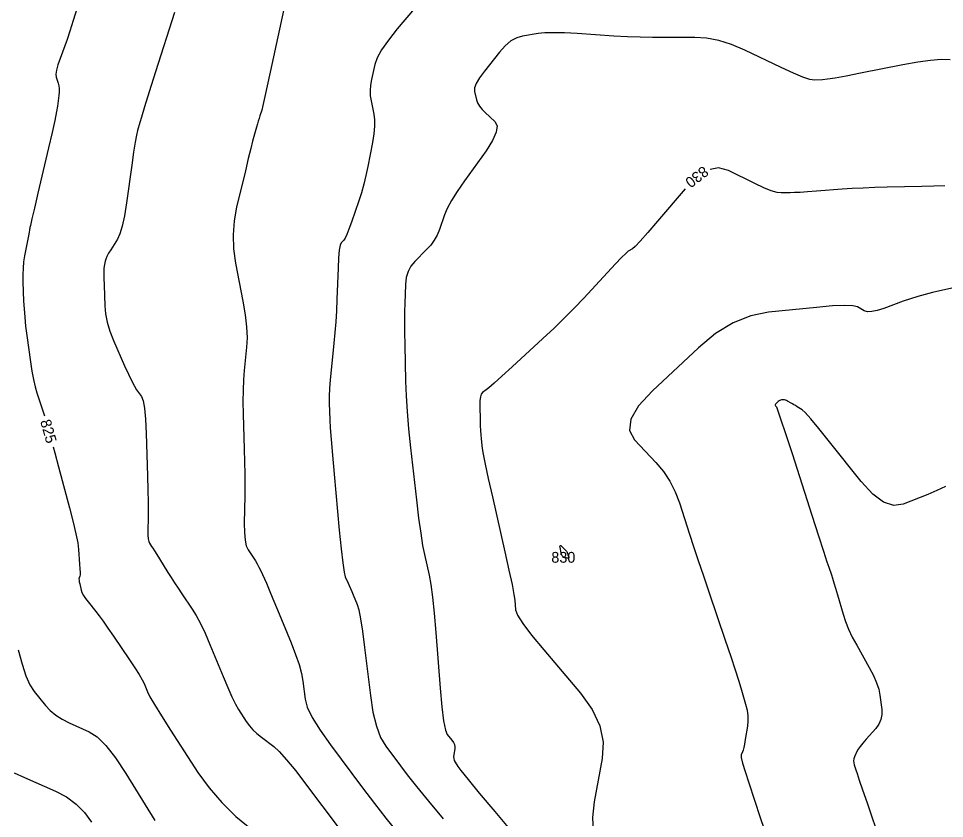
# Model space of a CAD drawing. Extents: x 2082232 to 2083549, y 592624 to 593832.
# Drawn here: x 2083252.5 to 2083312.7, y 593199.5 to 593251.5 of the extents above; entities that cross this region are included whole.
import ezdxf

# ---------------------------------------------------------------- set-up
doc = ezdxf.new("R2010")
doc.units = 0
doc.layers.add('DT_X_Contour_Major', color=7, linetype='Continuous')
doc.layers.add('DT_X_Contour_Minor', color=7, linetype='Continuous')

msp = doc.modelspace()

# ---------------------------------------------------------------- linework, layer by layer
at = {"layer": 'DT_X_Contour_Major'}
for points in [[(2083256.346, 593252.225), (2083256.102, 593251.391), (2083255.886, 593250.706), (2083255.699, 593250.169), (2083255.237, 593248.937), (2083255.091, 593248.514), (2083255.002, 593248.17), (2083254.968, 593247.904), (2083254.991, 593247.716), (2083255.125, 593247.32), (2083255.165, 593247.158), (2083255.184, 593246.97), (2083255.182, 593246.755), (2083255.159, 593246.513), (2083255.069, 593245.833), (2083255.007, 593245.472), (2083254.89, 593244.898), (2083254.717, 593244.112), (2083254.488, 593243.112), (2083253.802, 593240.164), (2083253.577, 593239.196), (2083253.415, 593238.5), (2083253.316, 593238.079), (2083253.282, 593237.931), (2083253.273, 593237.9), (2083253.27, 593237.889), (2083253.268, 593237.878), (2083253.265, 593237.868), (2083253.264, 593237.857), (2083253.26, 593237.829), (2083253.25, 593237.774), (2083253.223, 593237.63), (2083253.179, 593237.396), (2083253.117, 593237.072), (2083252.931, 593236.091), (2083252.872, 593235.71), (2083252.835, 593235.302), (2083252.819, 593234.867), (2083252.825, 593234.406), (2083252.871, 593233.142), (2083252.897, 593232.647), (2083252.941, 593232.11), (2083253.002, 593231.53), (2083253.082, 593230.909), (2083253.319, 593229.196), (2083253.411, 593228.588), (2083253.512, 593228.049), (2083253.62, 593227.58), (2083253.735, 593227.179), (2083254.054, 593226.204), (2083254.159, 593225.88), (2083254.218, 593225.685)], [(2083312.767, 593240.655), (2083312.056, 593240.632), (2083311.26, 593240.611), (2083309.026, 593240.557), (2083308.214, 593240.534), (2083307.454, 593240.503), (2083306.746, 593240.467), (2083306.09, 593240.423), (2083304.41, 593240.298), (2083303.831, 593240.256), (2083303.355, 593240.225), (2083302.982, 593240.205), (2083302.712, 593240.195), (2083302.129, 593240.184), (2083301.858, 593240.219), (2083301.481, 593240.334), (2083300.999, 593240.529), (2083300.412, 593240.803), (2083298.705, 593241.64), (2083298.056, 593241.81), (2083297.507, 593241.713)], [(2083295.872, 593240.445), (2083294.088, 593238.35), (2083293.449, 593237.608), (2083292.964, 593237.061), (2083292.633, 593236.708), (2083292.455, 593236.55), (2083292.185, 593236.39), (2083292.024, 593236.259), (2083291.744, 593235.986), (2083291.345, 593235.572), (2083290.826, 593235.017), (2083289.285, 593233.347), (2083288.686, 593232.714), (2083288.043, 593232.064), (2083287.357, 593231.4), (2083286.629, 593230.72), (2083284.629, 593228.885), (2083283.961, 593228.275), (2083283.458, 593227.822), (2083283.119, 593227.524), (2083282.946, 593227.383), (2083282.702, 593227.214), (2083282.622, 593227.113), (2083282.568, 593226.937), (2083282.539, 593226.687), (2083282.534, 593226.362), (2083282.554, 593225.395), (2083282.564, 593225.049), (2083282.579, 593224.734), (2083282.598, 593224.451), (2083282.622, 593224.201), (2083282.693, 593223.575), (2083282.754, 593223.202), (2083282.885, 593222.552), (2083283.084, 593221.627), (2083283.352, 593220.425), (2083284.16, 593216.852), (2083284.428, 593215.65), (2083284.624, 593214.724), (2083284.749, 593214.074), (2083284.804, 593213.699), (2083284.853, 593213.069), (2083284.981, 593212.73), (2083285.329, 593212.185), (2083285.897, 593211.435), (2083286.684, 593210.479), (2083289.077, 593207.656), (2083289.837, 593206.597), (2083290.325, 593205.538), (2083290.54, 593204.478), (2083290.483, 593203.418), (2083289.966, 593200.59), (2083289.851, 593199.574), (2083289.896, 593198.648)], [(2083254.793, 593223.677), (2083254.902, 593223.281), (2083255.143, 593222.386), (2083255.858, 593219.709), (2083256.095, 593218.786), (2083256.272, 593218.026), (2083256.388, 593217.43), (2083256.444, 593216.996), (2083256.512, 593216.056), (2083256.531, 593215.742), (2083256.541, 593215.505), (2083256.539, 593215.346), (2083256.527, 593215.264), (2083256.481, 593215.149), (2083256.47, 593215.092), (2083256.472, 593215.009), (2083256.487, 593214.899), (2083256.516, 593214.762), (2083256.609, 593214.363), (2083256.664, 593214.202), (2083256.757, 593214.021), (2083256.888, 593213.819), (2083257.057, 593213.596), (2083257.561, 593212.973), (2083257.774, 593212.697), (2083258.038, 593212.336), (2083258.352, 593211.891), (2083258.716, 593211.36), (2083259.753, 593209.831), (2083260.104, 593209.304), (2083260.378, 593208.869), (2083260.576, 593208.527), (2083260.698, 593208.278), (2083260.921, 593207.736), (2083261.077, 593207.429), (2083261.38, 593206.914), (2083261.829, 593206.191), (2083262.424, 593205.26), (2083264.206, 593202.501), (2083264.926, 593201.494), (2083265.749, 593200.541), (2083266.675, 593199.643), (2083267.704, 593198.8)], [(2083288.013, 593216.493), (2083287.947, 593216.524), (2083287.893, 593216.583), (2083287.851, 593216.669), (2083287.82, 593216.782), (2083287.752, 593217.121), (2083287.739, 593217.222), (2083287.752, 593217.272), (2083287.789, 593217.271), (2083287.851, 593217.218), (2083288.049, 593217.008), (2083288.114, 593216.938), (2083288.163, 593216.883), (2083288.194, 593216.844), (2083288.207, 593216.822), (2083288.22, 593216.782), (2083288.226, 593216.762), (2083288.236, 593216.734), (2083288.249, 593216.696), (2083288.264, 593216.649), (2083288.311, 593216.513), (2083288.317, 593216.47), (2083288.301, 593216.445), (2083288.263, 593216.436), (2083288.203, 593216.446), (2083288.013, 593216.493)]]:
    msp.add_lwpolyline(points, dxfattribs=at)
at = {"layer": 'DT_X_Contour_Minor'}
for points in [[(2083278.907, 593252.941), (2083277.165, 593250.85), (2083276.583, 593250.118), (2083276.145, 593249.49), (2083275.85, 593248.966), (2083275.698, 593248.547), (2083275.484, 593247.568), (2083275.422, 593247.205), (2083275.397, 593246.853), (2083275.409, 593246.512), (2083275.457, 593246.18), (2083275.636, 593245.309), (2083275.68, 593244.95), (2083275.68, 593244.524), (2083275.635, 593244.032), (2083275.545, 593243.473), (2083275.246, 593241.897), (2083275.125, 593241.314), (2083274.987, 593240.75), (2083274.832, 593240.203), (2083274.66, 593239.675), (2083274.179, 593238.289), (2083274.013, 593237.826), (2083273.875, 593237.476), (2083273.766, 593237.24), (2083273.686, 593237.117), (2083273.509, 593236.941), (2083273.447, 593236.789), (2083273.395, 593236.463), (2083273.352, 593235.965), (2083273.318, 593235.293), (2083273.24, 593233.27), (2083273.206, 593232.524), (2083273.162, 593231.802), (2083273.108, 593231.103), (2083273.043, 593230.429), (2083272.859, 593228.663), (2083272.8, 593228.033), (2083272.761, 593227.467), (2083272.743, 593226.965), (2083272.745, 593226.526), (2083272.778, 593225.442), (2083272.805, 593224.916), (2083272.86, 593224.15), (2083272.943, 593223.145), (2083273.055, 593221.9), (2083273.391, 593218.262), (2083273.51, 593217.049), (2083273.615, 593216.138), (2083273.706, 593215.53), (2083273.783, 593215.225), (2083273.971, 593214.816), (2083274.045, 593214.652), (2083274.125, 593214.47), (2083274.21, 593214.268), (2083274.302, 593214.047), (2083274.554, 593213.432), (2083274.655, 593213.084), (2083274.768, 593212.501), (2083274.893, 593211.682), (2083275.031, 593210.628), (2083275.413, 593207.504), (2083275.584, 593206.419), (2083275.807, 593205.507), (2083276.084, 593204.769), (2083276.415, 593204.204), (2083277.367, 593202.929), (2083277.809, 593202.356), (2083278.419, 593201.593), (2083279.199, 593200.64), (2083280.148, 593199.497)], [(2083262.672, 593251.929), (2083261.451, 593248.057), (2083261.043, 593246.762), (2083260.736, 593245.782), (2083260.529, 593245.115), (2083260.423, 593244.762), (2083260.274, 593244.24), (2083260.209, 593243.954), (2083260.126, 593243.485), (2083260.024, 593242.835), (2083259.904, 593242.002), (2083259.56, 593239.54), (2083259.427, 593238.701), (2083259.285, 593238.027), (2083259.135, 593237.521), (2083258.977, 593237.182), (2083258.542, 593236.498), (2083258.397, 593236.26), (2083258.286, 593236.055), (2083258.211, 593235.885), (2083258.171, 593235.749), (2083258.111, 593235.432), (2083258.094, 593235.265), (2083258.086, 593235.001), (2083258.089, 593234.642), (2083258.102, 593234.185), (2083258.15, 593232.84), (2083258.2, 593232.321), (2083258.311, 593231.775), (2083258.485, 593231.2), (2083258.722, 593230.598), (2083259.435, 593228.954), (2083259.684, 593228.394), (2083259.897, 593227.946), (2083260.073, 593227.612), (2083260.212, 593227.39), (2083260.535, 593226.949), (2083260.644, 593226.675), (2083260.731, 593226.184), (2083260.795, 593225.476), (2083260.837, 593224.551), (2083260.917, 593221.795), (2083260.942, 593220.851), (2083260.959, 593220.083), (2083260.967, 593219.493), (2083260.966, 593219.081), (2083260.951, 593218.217), (2083260.953, 593217.924), (2083260.97, 593217.691), (2083261.002, 593217.52), (2083261.048, 593217.41), (2083261.193, 593217.197), (2083261.266, 593217.087), (2083261.376, 593216.915), (2083261.523, 593216.681), (2083261.708, 593216.385), (2083262.25, 593215.515), (2083262.46, 593215.183), (2083262.682, 593214.84), (2083262.915, 593214.485), (2083263.161, 593214.119), (2083263.834, 593213.128), (2083264.094, 593212.705), (2083264.372, 593212.18), (2083264.668, 593211.552), (2083264.98, 593210.822), (2083265.836, 593208.738), (2083266.14, 593208.019), (2083266.411, 593207.422), (2083266.648, 593206.948), (2083266.852, 593206.598), (2083267.349, 593205.827), (2083267.55, 593205.546), (2083267.78, 593205.28), (2083268.039, 593205.029), (2083268.326, 593204.794), (2083269.13, 593204.186), (2083269.49, 593203.858), (2083269.966, 593203.33), (2083270.559, 593202.603), (2083271.268, 593201.676), (2083273.314, 593198.937)], [(2083269.789, 593252.135), (2083269.017, 593248.548), (2083268.759, 593247.353), (2083268.561, 593246.459), (2083268.424, 593245.865), (2083268.349, 593245.572), (2083268.228, 593245.191), (2083268.181, 593245.038), (2083268.129, 593244.864), (2083268.072, 593244.67), (2083268.01, 593244.456), (2083267.839, 593243.857), (2083267.756, 593243.549), (2083267.636, 593243.075), (2083267.48, 593242.435), (2083267.286, 593241.629), (2083266.721, 593239.258), (2083266.557, 593238.364), (2083266.492, 593237.461), (2083266.524, 593236.547), (2083266.655, 593235.624), (2083267.132, 593233.15), (2083267.282, 593232.267), (2083267.371, 593231.475), (2083267.402, 593230.772), (2083267.372, 593230.159), (2083267.214, 593228.646), (2083267.165, 593228.043), (2083267.138, 593227.368), (2083267.132, 593226.622), (2083267.147, 593225.805), (2083267.217, 593223.532), (2083267.239, 593222.703), (2083267.251, 593221.92), (2083267.254, 593221.183), (2083267.247, 593220.492), (2083267.217, 593218.712), (2083267.223, 593218.104), (2083267.266, 593217.613), (2083267.345, 593217.24), (2083267.46, 593216.985), (2083267.815, 593216.463), (2083267.944, 593216.265), (2083268.063, 593216.064), (2083268.173, 593215.859), (2083268.274, 593215.651), (2083268.531, 593215.091), (2083268.657, 593214.807), (2083268.84, 593214.376), (2083269.082, 593213.797), (2083269.381, 593213.071), (2083270.257, 593210.939), (2083270.551, 593210.184), (2083270.776, 593209.518), (2083270.934, 593208.94), (2083271.022, 593208.45), (2083271.168, 593207.263), (2083271.313, 593206.744), (2083271.639, 593206.075), (2083272.145, 593205.257), (2083272.833, 593204.29), (2083274.909, 593201.512), (2083275.677, 593200.495), (2083276.426, 593199.529), (2083277.156, 593198.614)], [(2083313.107, 593248.838), (2083312.536, 593248.853), (2083311.833, 593248.805), (2083311, 593248.694), (2083310.034, 593248.52), (2083307.285, 593247.971), (2083306.358, 593247.79), (2083305.638, 593247.658), (2083305.126, 593247.575), (2083304.821, 593247.541), (2083304.284, 593247.515), (2083303.998, 593247.56), (2083303.541, 593247.712), (2083302.915, 593247.973), (2083302.119, 593248.342), (2083299.769, 593249.469), (2083298.905, 593249.839), (2083298.075, 593250.101), (2083297.278, 593250.255), (2083296.516, 593250.303), (2083294.53, 593250.286), (2083293.766, 593250.288), (2083292.964, 593250.306), (2083292.125, 593250.34), (2083291.248, 593250.39), (2083288.859, 593250.545), (2083288.028, 593250.589), (2083287.327, 593250.603), (2083286.755, 593250.589), (2083286.314, 593250.545), (2083285.308, 593250.389), (2083284.932, 593250.28), (2083284.558, 593250.07), (2083284.186, 593249.758), (2083283.815, 593249.344), (2083282.829, 593248.107), (2083282.511, 593247.676), (2083282.298, 593247.311), (2083282.19, 593247.011), (2083282.187, 593246.777), (2083282.319, 593246.241), (2083282.391, 593246.038), (2083282.51, 593245.832), (2083282.675, 593245.621), (2083282.887, 593245.407), (2083283.513, 593244.831), (2083283.653, 593244.55), (2083283.604, 593244.14), (2083283.365, 593243.6), (2083282.936, 593242.93), (2083281.54, 593240.971), (2083281.066, 593240.282), (2083280.691, 593239.686), (2083280.416, 593239.183), (2083280.24, 593238.773), (2083279.902, 593237.801), (2083279.756, 593237.447), (2083279.569, 593237.112), (2083279.342, 593236.797), (2083279.075, 593236.501), (2083278.31, 593235.739), (2083278.056, 593235.431), (2083277.87, 593235.079), (2083277.751, 593234.682), (2083277.7, 593234.24), (2083277.652, 593233.004), (2083277.639, 593232.487), (2083277.635, 593231.865), (2083277.64, 593231.137), (2083277.654, 593230.303), (2083277.703, 593227.938), (2083277.738, 593227.003), (2083277.803, 593225.971), (2083277.901, 593224.842), (2083278.029, 593223.617), (2083278.413, 593220.221), (2083278.554, 593219.044), (2083278.686, 593218.06), (2083278.811, 593217.271), (2083278.928, 593216.674), (2083279.229, 593215.341), (2083279.341, 593214.733), (2083279.452, 593213.91), (2083279.561, 593212.87), (2083279.669, 593211.614), (2083279.955, 593207.976), (2083280.064, 593206.765), (2083280.175, 593205.86), (2083280.289, 593205.262), (2083280.406, 593204.969), (2083280.721, 593204.597), (2083280.822, 593204.457), (2083280.886, 593204.317), (2083280.915, 593204.177), (2083280.907, 593204.038), (2083280.839, 593203.665), (2083280.825, 593203.529), (2083280.834, 593203.402), (2083280.865, 593203.284), (2083280.92, 593203.174), (2083281.097, 593202.893), (2083281.297, 593202.631), (2083281.764, 593202.055), (2083282.499, 593201.164), (2083283.502, 593199.959), (2083286.532, 593196.328)], [(2083313.227, 593233.998), (2083311.959, 593233.709), (2083311.484, 593233.592), (2083311.009, 593233.459), (2083310.536, 593233.31), (2083310.063, 593233.144), (2083308.805, 593232.68), (2083308.371, 593232.54), (2083308.013, 593232.468), (2083307.732, 593232.463), (2083307.527, 593232.526), (2083307.082, 593232.785), (2083306.79, 593232.855), (2083306.248, 593232.872), (2083305.457, 593232.836), (2083304.415, 593232.747), (2083301.305, 593232.438), (2083300.145, 593232.206), (2083298.997, 593231.742), (2083297.862, 593231.045), (2083296.74, 593230.115), (2083293.764, 593227.327), (2083292.853, 593226.342), (2083292.352, 593225.481), (2083292.262, 593224.743), (2083292.581, 593224.128), (2083293.979, 593222.651), (2083294.469, 593222.072), (2083294.888, 593221.442), (2083295.238, 593220.761), (2083295.518, 593220.028), (2083296.171, 593218.008), (2083296.434, 593217.201), (2083296.734, 593216.295), (2083297.07, 593215.291), (2083297.443, 593214.187), (2083298.487, 593211.112), (2083298.843, 593210.054), (2083299.131, 593209.184), (2083299.35, 593208.504), (2083299.5, 593208.012), (2083299.809, 593206.953), (2083299.903, 593206.565), (2083299.955, 593206.195), (2083299.964, 593205.843), (2083299.931, 593205.509), (2083299.785, 593204.642), (2083299.733, 593204.348), (2083299.687, 593204.118), (2083299.646, 593203.95), (2083299.611, 593203.844), (2083299.525, 593203.647), (2083299.532, 593203.478), (2083299.617, 593203.117), (2083299.779, 593202.564), (2083300.02, 593201.821), (2083300.766, 593199.583), (2083301.014, 593198.82)], [(2083312.816, 593221.099), (2083312.24, 593220.828), (2083311.651, 593220.58), (2083310.061, 593219.952), (2083309.443, 593219.867), (2083308.782, 593220.083), (2083308.076, 593220.601), (2083307.328, 593221.42), (2083305.273, 593224.006), (2083304.583, 593224.863), (2083304.056, 593225.497), (2083303.692, 593225.906), (2083303.49, 593226.091), (2083303.169, 593226.286), (2083303.053, 593226.356), (2083302.947, 593226.419), (2083302.851, 593226.476), (2083302.764, 593226.527), (2083302.546, 593226.653), (2083302.468, 593226.694), (2083302.398, 593226.722), (2083302.335, 593226.736), (2083302.279, 593226.738), (2083302.139, 593226.724), (2083302.088, 593226.713), (2083302.036, 593226.693), (2083301.985, 593226.661), (2083301.935, 593226.62), (2083301.802, 593226.495), (2083301.761, 593226.451), (2083301.739, 593226.412), (2083301.735, 593226.379), (2083301.749, 593226.352), (2083301.812, 593226.286), (2083301.893, 593226.076), (2083302.089, 593225.498), (2083302.401, 593224.551), (2083302.828, 593223.235), (2083304.122, 593219.234), (2083304.554, 593217.898), (2083304.881, 593216.89), (2083305.103, 593216.21), (2083305.219, 593215.858), (2083305.389, 593215.358), (2083305.462, 593215.135), (2083305.553, 593214.842), (2083305.662, 593214.48), (2083305.789, 593214.047), (2083306.152, 593212.801), (2083306.309, 593212.324), (2083306.508, 593211.827), (2083306.75, 593211.312), (2083307.034, 593210.777), (2083307.847, 593209.326), (2083308.12, 593208.806), (2083308.327, 593208.335), (2083308.469, 593207.912), (2083308.545, 593207.538), (2083308.662, 593206.604), (2083308.671, 593206.264), (2083308.609, 593205.946), (2083308.477, 593205.648), (2083308.274, 593205.372), (2083307.639, 593204.665), (2083307.424, 593204.417), (2083307.253, 593204.202), (2083307.128, 593204.021), (2083307.049, 593203.873), (2083306.897, 593203.524), (2083306.852, 593203.394), (2083306.832, 593203.265), (2083306.838, 593203.136), (2083306.868, 593203.008), (2083306.981, 593202.668), (2083307.058, 593202.439), (2083307.205, 593202.006), (2083307.422, 593201.369), (2083307.709, 593200.529), (2083308.566, 593198.016)], [(2083252.524, 593210.484), (2083252.767, 593209.554), (2083253.019, 593208.792), (2083253.282, 593208.197), (2083253.555, 593207.77), (2083254.296, 593206.853), (2083254.6, 593206.525), (2083254.957, 593206.229), (2083255.367, 593205.965), (2083255.83, 593205.733), (2083257.134, 593205.156), (2083257.65, 593204.823), (2083258.221, 593204.259), (2083258.846, 593203.462), (2083259.525, 593202.433), (2083261.408, 593199.381)], [(2083252.246, 593202.485), (2083252.933, 593202.174), (2083254.941, 593201.286), (2083255.652, 593200.91), (2083256.279, 593200.447), (2083256.823, 593199.899), (2083257.283, 593199.264)]]:
    msp.add_lwpolyline(points, dxfattribs=at)

# ---------------------------------------------------------------- texts
at = {"layer": 'DT_X_Contour_Major'}
for s, rotation, p in [('830', 217.79136, (2083297.051, 593241.98)), ('825', 285.98186, (2083253.937, 593225.347))]:
    msp.add_text(s, height=0.7, rotation=rotation, dxfattribs=at).set_placement(p)
msp.add_text('830', height=0.7, dxfattribs=at).set_placement((2083287.18, 593216.143))

doc.saveas('drawing.dxf')
